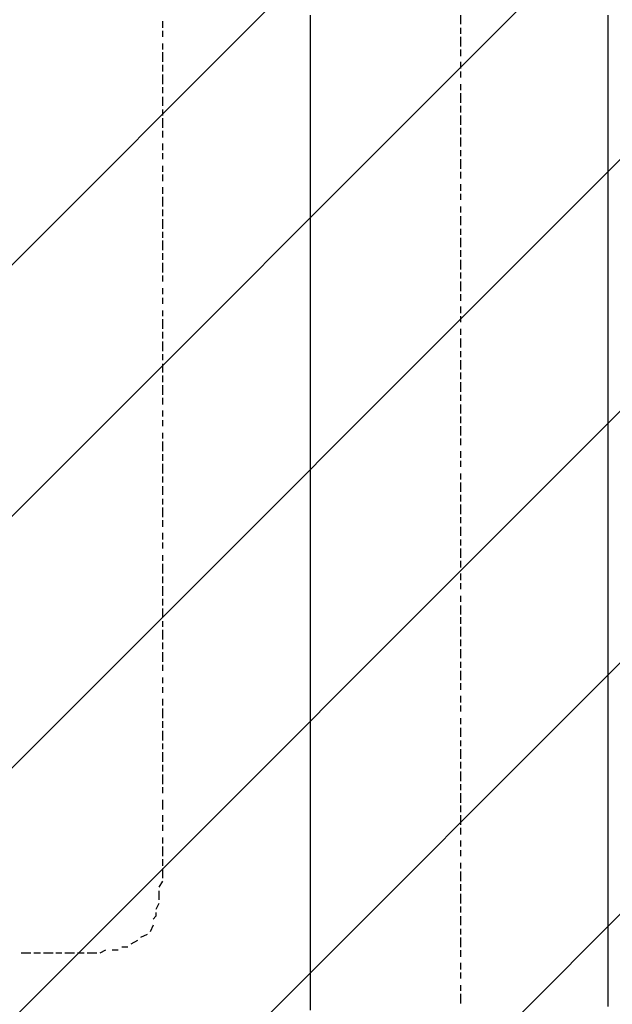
# Model space of a CAD drawing. Extents: x 997 to 109698, y 921 to 94021.
# Tile 554 of 656: x 19643 to 20443, y 53161 to 54489. Entities that reach past the tile are written whole.
import ezdxf

# ---------------------------------------------------------------- set-up
doc = ezdxf.new("R2010")
doc.units = 0
doc.header["$MEASUREMENT"] = 0
doc.layers.add('12', color=7, linetype='CONTINUOUS')
doc.layers.add('28', color=7, linetype='CONTINUOUS')

msp = doc.modelspace()

# ---------------------------------------------------------------- linework, layer by layer
at = {"layer": '12', "color": 1}
for p, q in [((19835.630503, 54486.563401), (19835.630503, 54477.563401)), ((20237.630503, 54494.563401), (20237.630503, 54482.563401)), ((19835.630503, 54473.563401), (19835.630503, 54465.563401)), ((20237.630503, 54477.563401), (20237.630503, 54469.563401)), ((20237.630503, 54465.563401), (20237.630503, 54452.563401)), ((19835.630503, 54456.563401), (19835.630503, 54448.563401)), ((20237.630503, 54448.563401), (20237.630503, 54439.563401)), ((19835.630503, 54444.563401), (19835.630503, 54431.563401)), ((19835.630503, 54427.563401), (19835.630503, 54418.563401)), ((20237.630503, 54431.563401), (20237.630503, 54422.563401)), ((19835.630503, 54414.563401), (19835.630503, 54401.563401)), ((20237.630503, 54418.563401), (20237.630503, 54410.563401)), ((19835.630503, 54397.563401), (19835.630503, 54389.563401)), ((20237.630503, 54401.563401), (20237.630503, 54393.563401)), ((19835.630503, 54384.563401), (19835.630503, 54372.563401)), ((20237.630503, 54389.563401), (20237.630503, 54376.563401)), ((19835.630503, 54367.563401), (19835.630503, 54359.563401)), ((20237.630503, 54372.563401), (20237.630503, 54363.563401)), ((19835.630503, 54355.563401), (19835.630503, 54342.563401)), ((20237.630503, 54359.563401), (20237.630503, 54346.563401)), ((20237.630503, 54342.563401), (20237.630503, 54333.563401)), ((19835.630503, 54338.563401), (19835.630503, 54329.563401)), ((20237.630503, 54329.563401), (20237.630503, 54317.563401)), ((19835.630503, 54321.563401), (19835.630503, 54312.563401)), ((19835.630503, 54308.563401), (19835.630503, 54300.563401)), ((20237.630503, 54312.563401), (20237.630503, 54304.563401)), ((20237.630503, 54300.563401), (20237.630503, 54287.563401)), ((19835.630503, 54291.563401), (19835.630503, 54283.563401)), ((19835.630503, 54279.563401), (19835.630503, 54270.563401)), ((20237.630503, 54283.563401), (20237.630503, 54274.563401)), ((19835.630503, 54262.563401), (19835.630503, 54253.563401)), ((20237.630503, 54266.563401), (20237.630503, 54257.563401)), ((19835.630503, 54249.563401), (19835.630503, 54236.563401)), ((20237.630503, 54253.563401), (20237.630503, 54245.563401)), ((20237.630503, 54236.563401), (20237.630503, 54228.563401)), ((19835.630503, 54232.563401), (19835.630503, 54223.563401)), ((20237.630503, 54223.563401), (20237.630503, 54211.563401)), ((19835.630503, 54219.563401), (19835.630503, 54206.563401)), ((19835.630503, 54202.563401), (19835.630503, 54194.563401)), ((20237.630503, 54206.563401), (20237.630503, 54198.563401)), ((20237.630503, 54194.563401), (20237.630503, 54181.563401)), ((19835.630503, 54190.563401), (19835.630503, 54177.563401)), ((19835.630503, 54173.563401), (19835.630503, 54164.563401)), ((20237.630503, 54177.563401), (20237.630503, 54168.563401)), ((19835.630503, 54160.563401), (19835.630503, 54147.563401)), ((20237.630503, 54164.563401), (20237.630503, 54151.563401)), ((19835.630503, 54143.563401), (19835.630503, 54135.563401)), ((20237.630503, 54147.563401), (20237.630503, 54139.563401)), ((20237.630503, 54135.563401), (20237.630503, 54122.563401)), ((19835.630503, 54126.563401), (19835.630503, 54118.563401)), ((20237.630503, 54118.563401), (20237.630503, 54109.563401)), ((19835.630503, 54113.563401), (19835.630503, 54105.563401)), ((20237.630503, 54101.563401), (20237.630503, 54092.563401)), ((19835.630503, 54096.563401), (19835.630503, 54088.563401)), ((20237.630503, 54088.563401), (20237.630503, 54080.563401)), ((19835.630503, 54084.563401), (19835.630503, 54071.563401)), ((19835.630503, 54067.563401), (19835.630503, 54058.563401)), ((20237.630503, 54071.563401), (20237.630503, 54063.563401)), ((19835.630503, 54054.563401), (19835.630503, 54041.563401)), ((20237.630503, 54058.563401), (20237.630503, 54046.563401)), ((19835.630503, 54037.563401), (19835.630503, 54029.563401)), ((20237.630503, 54041.563401), (20237.630503, 54033.563401)), ((19835.630503, 54024.563401), (19835.630503, 54012.563401)), ((20237.630503, 54029.563401), (20237.630503, 54016.563401)), ((19835.630503, 54008.563401), (19835.630503, 53999.563401)), ((20237.630503, 54012.563401), (20237.630503, 54003.563401)), ((19835.630503, 53995.563401), (19835.630503, 53982.563401)), ((20237.630503, 53999.563401), (20237.630503, 53986.563401)), ((20237.630503, 53982.563401), (20237.630503, 53974.563401)), ((19835.630503, 53978.563401), (19835.630503, 53969.563401)), ((20237.630503, 53969.563401), (20237.630503, 53957.563401)), ((19835.630503, 53961.563401), (19835.630503, 53953.563401)), ((19835.630503, 53948.563401), (19835.630503, 53940.563401)), ((20237.630503, 53953.563401), (20237.630503, 53944.563401)), ((19835.630503, 53931.563401), (19835.630503, 53923.563401)), ((20237.630503, 53940.563401), (20237.630503, 53927.563401)), ((19835.630503, 53919.563401), (19835.630503, 53906.563401)), ((20237.630503, 53923.563401), (20237.630503, 53914.563401)), ((19835.630503, 53902.563401), (19835.630503, 53893.563401)), ((20237.630503, 53906.563401), (20237.630503, 53897.563401)), ((19835.630503, 53889.563401), (19835.630503, 53876.563401)), ((20237.630503, 53893.563401), (20237.630503, 53885.563401)), ((20237.630503, 53876.563401), (20237.630503, 53868.563401)), ((19835.630503, 53872.563401), (19835.630503, 53864.563401)), ((20237.630503, 53864.563401), (20237.630503, 53851.563401)), ((19835.630503, 53859.563401), (19835.630503, 53847.563401)), ((19835.630503, 53842.563401), (19835.630503, 53834.563401)), ((20237.630503, 53847.563401), (20237.630503, 53838.563401)), ((19835.630503, 53830.563401), (19835.630503, 53817.563401)), ((20237.630503, 53834.563401), (20237.630503, 53821.563401)), ((19835.630503, 53813.563401), (19835.630503, 53804.563401)), ((20237.630503, 53817.563401), (20237.630503, 53809.563401)), ((19835.630503, 53796.563401), (19835.630503, 53787.563401)), ((20237.630503, 53804.563401), (20237.630503, 53792.563401)), ((19835.630503, 53783.563401), (19835.630503, 53775.563401)), ((20237.630503, 53787.563401), (20237.630503, 53779.563401)), ((20237.630503, 53775.563401), (20237.630503, 53762.563401)), ((19835.630503, 53766.563401), (19835.630503, 53758.563401)), ((20237.630503, 53758.563401), (20237.630503, 53749.563401)), ((19835.630503, 53754.563401), (19835.630503, 53741.563401)), ((19835.630503, 53737.563401), (19835.630503, 53728.563401)), ((20237.630503, 53741.563401), (20237.630503, 53732.563401)), ((19835.630503, 53724.563401), (19835.630503, 53711.563401)), ((20237.630503, 53728.563401), (20237.630503, 53720.563401)), ((19835.630503, 53707.563401), (19835.630503, 53698.563401)), ((20237.630503, 53711.563401), (20237.630503, 53703.563401)), ((19835.630503, 53694.563401), (19835.630503, 53682.563401)), ((20237.630503, 53698.563401), (20237.630503, 53686.563401)), ((19835.630503, 53677.563401), (19835.630503, 53669.563401)), ((20237.630503, 53682.563401), (20237.630503, 53673.563401)), ((19835.630503, 53665.563401), (19835.630503, 53652.563401)), ((20237.630503, 53669.563401), (20237.630503, 53656.563401)), ((20237.630503, 53652.563401), (20237.630503, 53643.563401)), ((19835.630503, 53648.563401), (19835.630503, 53639.563401)), ((20237.630503, 53639.563401), (20237.630503, 53627.563401)), ((19835.630503, 53635.563401), (19835.630503, 53622.563401)), ((19835.630503, 53618.563401), (19835.630503, 53610.563401)), ((20237.630503, 53622.563401), (20237.630503, 53614.563401)), ((20237.630503, 53610.563401), (20237.630503, 53597.563401)), ((19835.630503, 53601.563401), (19835.630503, 53593.563401)), ((19835.630503, 53588.563401), (19835.630503, 53580.563401)), ((20237.630503, 53593.563401), (20237.630503, 53584.563401)), ((19835.630503, 53572.563401), (19835.630503, 53563.563401)), ((20237.630503, 53576.563401), (20237.630503, 53567.563401)), ((19835.630503, 53559.563401), (19835.630503, 53546.563401)), ((20237.630503, 53563.563401), (20237.630503, 53555.563401)), ((20237.630503, 53546.563401), (20237.630503, 53538.563401)), ((19835.630503, 53542.563401), (19835.630503, 53533.563401)), ((20237.630503, 53533.563401), (20237.630503, 53521.563401)), ((19835.630503, 53529.563401), (19835.630503, 53516.563401)), ((20237.630503, 53516.563401), (20237.630503, 53508.563401)), ((19835.630503, 53512.563401), (19835.630503, 53504.563401)), ((20237.630503, 53504.563401), (20237.630503, 53491.563401)), ((19835.630503, 53500.563401), (19835.630503, 53487.563401)), ((19835.630503, 53483.563401), (19835.630503, 53474.563401)), ((20237.630503, 53487.563401), (20237.630503, 53478.563401)), ((19835.630503, 53470.563401), (19835.630503, 53457.563401)), ((20237.630503, 53474.563401), (20237.630503, 53461.563401)), ((19835.630503, 53453.563401), (19835.630503, 53445.563401)), ((20237.630503, 53457.563401), (20237.630503, 53449.563401)), ((20237.630503, 53445.563401), (20237.630503, 53432.563401)), ((19835.630503, 53436.563401), (19835.630503, 53428.563401)), ((19835.630503, 53428.563401), (19835.630503, 53423.563401)), ((20237.630503, 53428.563401), (20237.630503, 53419.563401)), ((19835.630503, 53415.563401), (19835.630503, 53406.563401)), ((20237.630503, 53415.563401), (20237.630503, 53402.563401)), ((19835.630503, 53402.563401), (19835.630503, 53394.563401)), ((20237.630503, 53398.563401), (20237.630503, 53389.563401)), ((19835.630503, 53385.563401), (19835.630503, 53377.563401)), ((19835.630503, 53373.563401), (19835.630503, 53360.563401)), ((20237.630503, 53381.563401), (20237.630503, 53373.563401)), ((20237.630503, 53368.563401), (20237.630503, 53360.563401)), ((19835.630503, 53356.563401), (19835.630503, 53347.563401)), ((20237.630503, 53351.563401), (20237.630503, 53343.563401)), ((19835.630503, 53343.563401), (19835.630503, 53330.563401)), ((20237.630503, 53339.563401), (20237.630503, 53326.563401)), ((19835.630503, 53326.563401), (19830.630503, 53318.563401)), ((20237.630503, 53322.563401), (20237.630503, 53313.563401)), ((19830.630503, 53313.563401), (19830.630503, 53301.563401)), ((20237.630503, 53309.563401), (20237.630503, 53296.563401)), ((19830.630503, 53296.563401), (19826.630503, 53288.563401)), ((20237.630503, 53292.563401), (20237.630503, 53284.563401)), ((20237.630503, 53279.563401), (20237.630503, 53267.563401)), ((19822.630503, 53267.563401), (19818.630503, 53258.563401)), ((19814.630503, 53254.563401), (19805.630503, 53250.563401)), ((20237.630503, 53262.563401), (20237.630503, 53254.563401)), ((19788.630503, 53237.563401), (19780.630503, 53237.563401)), ((19801.630503, 53246.563401), (19792.630503, 53241.563401)), ((20237.630503, 53250.563401), (20237.630503, 53237.563401)), ((19657.630503, 53229.563401), (19644.630503, 53229.563401)), ((19670.630503, 53229.563401), (19661.630503, 53229.563401)), ((19687.630503, 53229.563401), (19674.630503, 53229.563401)), ((19699.630503, 53229.563401), (19691.630503, 53229.563401)), ((19716.630503, 53229.563401), (19703.630503, 53229.563401)), ((19729.630503, 53229.563401), (19720.630503, 53229.563401)), ((19746.630503, 53229.563401), (19733.630503, 53229.563401)), ((19758.630503, 53233.563401), (19750.630503, 53229.563401)), ((19775.630503, 53233.563401), (19767.630503, 53233.563401)), ((20237.630503, 53233.563401), (20237.630503, 53224.563401)), ((20237.630503, 53216.563401), (20237.630503, 53207.563401)), ((20237.630503, 53203.563401), (20237.630503, 53195.563401)), ((20237.630503, 53186.563401), (20237.630503, 53178.563401)), ((20237.630503, 53174.563401), (20237.630503, 53161.563401))]:
    msp.add_line(p, q, dxfattribs=at)
at = {"layer": '12', "color": 5}
for p, q in [((20034.630503, 54494.563401), (20034.630503, 54486.563401)), ((20034.630503, 54486.563401), (20034.630503, 54473.563401)), ((20436.630503, 54494.563401), (20436.630503, 54486.563401)), ((20436.630503, 54486.563401), (20436.630503, 54473.563401)), ((20034.630503, 54473.563401), (20034.630503, 54465.563401)), ((20436.630503, 54473.563401), (20436.630503, 54465.563401)), ((20034.630503, 54465.563401), (20034.630503, 54456.563401)), ((20436.630503, 54465.563401), (20436.630503, 54456.563401)), ((20034.630503, 54456.563401), (20034.630503, 54444.563401)), ((20436.630503, 54456.563401), (20436.630503, 54444.563401)), ((20034.630503, 54444.563401), (20034.630503, 54435.563401)), ((20034.630503, 54435.563401), (20034.630503, 54427.563401)), ((20436.630503, 54444.563401), (20436.630503, 54435.563401)), ((20436.630503, 54435.563401), (20436.630503, 54427.563401)), ((20034.630503, 54427.563401), (20034.630503, 54414.563401)), ((20436.630503, 54427.563401), (20436.630503, 54414.563401)), ((20034.630503, 54414.563401), (20034.630503, 54405.563401)), ((20436.630503, 54414.563401), (20436.630503, 54405.563401)), ((20034.630503, 54405.563401), (20034.630503, 54397.563401)), ((20034.630503, 54397.563401), (20034.630503, 54384.563401)), ((20436.630503, 54405.563401), (20436.630503, 54397.563401)), ((20436.630503, 54397.563401), (20436.630503, 54384.563401)), ((20034.630503, 54384.563401), (20034.630503, 54376.563401)), ((20436.630503, 54384.563401), (20436.630503, 54376.563401)), ((20034.630503, 54376.563401), (20034.630503, 54367.563401)), ((20034.630503, 54367.563401), (20034.630503, 54355.563401)), ((20436.630503, 54376.563401), (20436.630503, 54363.563401)), ((20034.630503, 54355.563401), (20034.630503, 54346.563401)), ((20436.630503, 54363.563401), (20436.630503, 54355.563401)), ((20436.630503, 54355.563401), (20436.630503, 54346.563401)), ((20034.630503, 54346.563401), (20034.630503, 54333.563401)), ((20436.630503, 54346.563401), (20436.630503, 54333.563401)), ((20034.630503, 54333.563401), (20034.630503, 54325.563401)), ((20436.630503, 54333.563401), (20436.630503, 54325.563401)), ((20034.630503, 54325.563401), (20034.630503, 54317.563401)), ((20034.630503, 54317.563401), (20034.630503, 54304.563401)), ((20436.630503, 54325.563401), (20436.630503, 54317.563401)), ((20436.630503, 54317.563401), (20436.630503, 54304.563401)), ((20034.630503, 54304.563401), (20034.630503, 54295.563401)), ((20436.630503, 54304.563401), (20436.630503, 54295.563401)), ((20034.630503, 54295.563401), (20034.630503, 54287.563401)), ((20034.630503, 54287.563401), (20034.630503, 54274.563401)), ((20436.630503, 54295.563401), (20436.630503, 54287.563401)), ((20436.630503, 54287.563401), (20436.630503, 54274.563401)), ((20034.630503, 54274.563401), (20034.630503, 54266.563401)), ((20436.630503, 54274.563401), (20436.630503, 54266.563401)), ((20034.630503, 54266.563401), (20034.630503, 54257.563401)), ((20436.630503, 54266.563401), (20436.630503, 54253.563401)), ((20034.630503, 54257.563401), (20034.630503, 54245.563401)), ((20436.630503, 54253.563401), (20436.630503, 54245.563401)), ((20034.630503, 54245.563401), (20034.630503, 54236.563401)), ((20034.630503, 54236.563401), (20034.630503, 54223.563401)), ((20436.630503, 54245.563401), (20436.630503, 54236.563401)), ((20436.630503, 54236.563401), (20436.630503, 54223.563401)), ((20034.630503, 54223.563401), (20034.630503, 54215.563401)), ((20436.630503, 54223.563401), (20436.630503, 54215.563401)), ((20034.630503, 54215.563401), (20034.630503, 54206.563401)), ((20436.630503, 54215.563401), (20436.630503, 54206.563401)), ((20034.630503, 54206.563401), (20034.630503, 54194.563401)), ((20034.630503, 54194.563401), (20034.630503, 54185.563401)), ((20436.630503, 54206.563401), (20436.630503, 54194.563401)), ((20436.630503, 54194.563401), (20436.630503, 54185.563401)), ((20034.630503, 54185.563401), (20034.630503, 54177.563401)), ((20436.630503, 54185.563401), (20436.630503, 54177.563401)), ((20034.630503, 54177.563401), (20034.630503, 54164.563401)), ((20436.630503, 54177.563401), (20436.630503, 54164.563401)), ((20034.630503, 54164.563401), (20034.630503, 54156.563401)), ((20034.630503, 54156.563401), (20034.630503, 54147.563401)), ((20436.630503, 54164.563401), (20436.630503, 54156.563401)), ((20436.630503, 54156.563401), (20436.630503, 54147.563401)), ((20034.630503, 54147.563401), (20034.630503, 54135.563401)), ((20436.630503, 54147.563401), (20436.630503, 54135.563401)), ((20034.630503, 54135.563401), (20034.630503, 54126.563401)), ((20436.630503, 54135.563401), (20436.630503, 54126.563401)), ((20034.630503, 54126.563401), (20034.630503, 54113.563401)), ((20436.630503, 54126.563401), (20436.630503, 54113.563401)), ((20034.630503, 54113.563401), (20034.630503, 54105.563401)), ((20034.630503, 54105.563401), (20034.630503, 54096.563401)), ((20436.630503, 54113.563401), (20436.630503, 54105.563401)), ((20436.630503, 54105.563401), (20436.630503, 54096.563401)), ((20034.630503, 54096.563401), (20034.630503, 54084.563401)), ((20436.630503, 54096.563401), (20436.630503, 54084.563401)), ((20034.630503, 54084.563401), (20034.630503, 54075.563401)), ((20034.630503, 54075.563401), (20034.630503, 54067.563401)), ((20436.630503, 54084.563401), (20436.630503, 54075.563401)), ((20436.630503, 54075.563401), (20436.630503, 54067.563401)), ((20034.630503, 54067.563401), (20034.630503, 54054.563401)), ((20436.630503, 54067.563401), (20436.630503, 54054.563401)), ((20034.630503, 54054.563401), (20034.630503, 54046.563401)), ((20436.630503, 54054.563401), (20436.630503, 54046.563401)), ((20034.630503, 54046.563401), (20034.630503, 54037.563401)), ((20034.630503, 54037.563401), (20034.630503, 54024.563401)), ((20436.630503, 54046.563401), (20436.630503, 54037.563401)), ((20436.630503, 54037.563401), (20436.630503, 54024.563401)), ((20034.630503, 54024.563401), (20034.630503, 54016.563401)), ((20436.630503, 54024.563401), (20436.630503, 54016.563401)), ((20034.630503, 54016.563401), (20034.630503, 54003.563401)), ((20436.630503, 54016.563401), (20436.630503, 54003.563401)), ((20034.630503, 54003.563401), (20034.630503, 53995.563401)), ((20034.630503, 53995.563401), (20034.630503, 53986.563401)), ((20436.630503, 54003.563401), (20436.630503, 53995.563401)), ((20436.630503, 53995.563401), (20436.630503, 53986.563401)), ((20034.630503, 53986.563401), (20034.630503, 53974.563401)), ((20436.630503, 53986.563401), (20436.630503, 53974.563401)), ((20034.630503, 53974.563401), (20034.630503, 53965.563401)), ((20436.630503, 53974.563401), (20436.630503, 53965.563401)), ((20034.630503, 53965.563401), (20034.630503, 53957.563401)), ((20034.630503, 53957.563401), (20034.630503, 53944.563401)), ((20436.630503, 53965.563401), (20436.630503, 53957.563401)), ((20436.630503, 53957.563401), (20436.630503, 53944.563401)), ((20034.630503, 53944.563401), (20034.630503, 53936.563401)), ((20436.630503, 53944.563401), (20436.630503, 53936.563401)), ((20034.630503, 53936.563401), (20034.630503, 53927.563401)), ((20436.630503, 53936.563401), (20436.630503, 53927.563401)), ((20034.630503, 53927.563401), (20034.630503, 53914.563401)), ((20436.630503, 53927.563401), (20436.630503, 53914.563401)), ((20034.630503, 53914.563401), (20034.630503, 53906.563401)), ((20034.630503, 53906.563401), (20034.630503, 53893.563401)), ((20436.630503, 53914.563401), (20436.630503, 53906.563401)), ((20436.630503, 53906.563401), (20436.630503, 53893.563401)), ((20034.630503, 53893.563401), (20034.630503, 53885.563401)), ((20436.630503, 53893.563401), (20436.630503, 53885.563401)), ((20034.630503, 53885.563401), (20034.630503, 53876.563401)), ((20034.630503, 53876.563401), (20034.630503, 53864.563401)), ((20436.630503, 53885.563401), (20436.630503, 53876.563401)), ((20436.630503, 53876.563401), (20436.630503, 53864.563401)), ((20034.630503, 53864.563401), (20034.630503, 53855.563401)), ((20436.630503, 53864.563401), (20436.630503, 53855.563401)), ((20034.630503, 53855.563401), (20034.630503, 53847.563401)), ((20436.630503, 53855.563401), (20436.630503, 53847.563401)), ((20034.630503, 53847.563401), (20034.630503, 53834.563401)), ((20436.630503, 53847.563401), (20436.630503, 53834.563401)), ((20034.630503, 53834.563401), (20034.630503, 53825.563401)), ((20034.630503, 53825.563401), (20034.630503, 53817.563401)), ((20436.630503, 53834.563401), (20436.630503, 53825.563401)), ((20436.630503, 53825.563401), (20436.630503, 53817.563401)), ((20034.630503, 53817.563401), (20034.630503, 53804.563401)), ((20436.630503, 53817.563401), (20436.630503, 53804.563401)), ((20034.630503, 53804.563401), (20034.630503, 53796.563401)), ((20034.630503, 53796.563401), (20034.630503, 53787.563401)), ((20436.630503, 53804.563401), (20436.630503, 53796.563401)), ((20436.630503, 53796.563401), (20436.630503, 53783.563401)), ((20034.630503, 53787.563401), (20034.630503, 53775.563401)), ((20436.630503, 53783.563401), (20436.630503, 53775.563401)), ((20034.630503, 53775.563401), (20034.630503, 53766.563401)), ((20436.630503, 53775.563401), (20436.630503, 53766.563401)), ((20034.630503, 53766.563401), (20034.630503, 53754.563401)), ((20436.630503, 53766.563401), (20436.630503, 53754.563401)), ((20034.630503, 53754.563401), (20034.630503, 53745.563401)), ((20034.630503, 53745.563401), (20034.630503, 53737.563401)), ((20436.630503, 53754.563401), (20436.630503, 53745.563401)), ((20436.630503, 53745.563401), (20436.630503, 53737.563401)), ((20034.630503, 53737.563401), (20034.630503, 53724.563401)), ((20436.630503, 53737.563401), (20436.630503, 53724.563401)), ((20034.630503, 53724.563401), (20034.630503, 53715.563401)), ((20436.630503, 53724.563401), (20436.630503, 53715.563401)), ((20034.630503, 53715.563401), (20034.630503, 53707.563401)), ((20034.630503, 53707.563401), (20034.630503, 53694.563401)), ((20436.630503, 53715.563401), (20436.630503, 53707.563401)), ((20436.630503, 53707.563401), (20436.630503, 53694.563401)), ((20034.630503, 53694.563401), (20034.630503, 53686.563401)), ((20436.630503, 53694.563401), (20436.630503, 53686.563401)), ((20034.630503, 53686.563401), (20034.630503, 53677.563401)), ((20034.630503, 53677.563401), (20034.630503, 53665.563401)), ((20436.630503, 53686.563401), (20436.630503, 53673.563401)), ((20034.630503, 53665.563401), (20034.630503, 53656.563401)), ((20436.630503, 53673.563401), (20436.630503, 53665.563401)), ((20436.630503, 53665.563401), (20436.630503, 53656.563401)), ((20034.630503, 53656.563401), (20034.630503, 53643.563401)), ((20436.630503, 53656.563401), (20436.630503, 53643.563401)), ((20034.630503, 53643.563401), (20034.630503, 53635.563401)), ((20436.630503, 53643.563401), (20436.630503, 53635.563401)), ((20034.630503, 53635.563401), (20034.630503, 53627.563401)), ((20034.630503, 53627.563401), (20034.630503, 53614.563401)), ((20436.630503, 53635.563401), (20436.630503, 53627.563401)), ((20436.630503, 53627.563401), (20436.630503, 53614.563401)), ((20034.630503, 53614.563401), (20034.630503, 53605.563401)), ((20436.630503, 53614.563401), (20436.630503, 53605.563401)), ((20034.630503, 53605.563401), (20034.630503, 53597.563401)), ((20034.630503, 53597.563401), (20034.630503, 53584.563401)), ((20436.630503, 53605.563401), (20436.630503, 53597.563401)), ((20436.630503, 53597.563401), (20436.630503, 53584.563401)), ((20034.630503, 53584.563401), (20034.630503, 53576.563401)), ((20436.630503, 53584.563401), (20436.630503, 53576.563401)), ((20034.630503, 53576.563401), (20034.630503, 53567.563401)), ((20436.630503, 53576.563401), (20436.630503, 53567.563401)), ((20034.630503, 53567.563401), (20034.630503, 53555.563401)), ((20436.630503, 53567.563401), (20436.630503, 53555.563401)), ((20034.630503, 53555.563401), (20034.630503, 53546.563401)), ((20034.630503, 53546.563401), (20034.630503, 53533.563401)), ((20436.630503, 53555.563401), (20436.630503, 53546.563401)), ((20436.630503, 53546.563401), (20436.630503, 53533.563401)), ((20034.630503, 53533.563401), (20034.630503, 53525.563401)), ((20436.630503, 53533.563401), (20436.630503, 53525.563401)), ((20034.630503, 53525.563401), (20034.630503, 53516.563401)), ((20034.630503, 53516.563401), (20034.630503, 53504.563401)), ((20436.630503, 53525.563401), (20436.630503, 53516.563401)), ((20436.630503, 53516.563401), (20436.630503, 53504.563401)), ((20034.630503, 53504.563401), (20034.630503, 53495.563401)), ((20436.630503, 53504.563401), (20436.630503, 53495.563401)), ((20034.630503, 53495.563401), (20034.630503, 53487.563401)), ((20436.630503, 53495.563401), (20436.630503, 53487.563401)), ((20034.630503, 53487.563401), (20034.630503, 53474.563401)), ((20436.630503, 53487.563401), (20436.630503, 53474.563401)), ((20034.630503, 53474.563401), (20034.630503, 53466.563401)), ((20034.630503, 53466.563401), (20034.630503, 53457.563401)), ((20436.630503, 53474.563401), (20436.630503, 53466.563401)), ((20436.630503, 53466.563401), (20436.630503, 53457.563401)), ((20034.630503, 53457.563401), (20034.630503, 53445.563401)), ((20436.630503, 53457.563401), (20436.630503, 53445.563401)), ((20034.630503, 53445.563401), (20034.630503, 53436.563401)), ((20436.630503, 53445.563401), (20436.630503, 53436.563401)), ((20034.630503, 53436.563401), (20034.630503, 53423.563401)), ((20034.630503, 53423.563401), (20034.630503, 53415.563401)), ((20436.630503, 53436.563401), (20436.630503, 53423.563401)), ((20436.630503, 53423.563401), (20436.630503, 53415.563401)), ((20034.630503, 53415.563401), (20034.630503, 53406.563401)), ((20436.630503, 53415.563401), (20436.630503, 53406.563401)), ((20034.630503, 53406.563401), (20034.630503, 53394.563401)), ((20436.630503, 53406.563401), (20436.630503, 53394.563401)), ((20034.630503, 53394.563401), (20034.630503, 53385.563401)), ((20034.630503, 53385.563401), (20034.630503, 53377.563401)), ((20436.630503, 53394.563401), (20436.630503, 53385.563401)), ((20436.630503, 53385.563401), (20436.630503, 53377.563401)), ((20034.630503, 53377.563401), (20034.630503, 53364.563401)), ((20436.630503, 53377.563401), (20436.630503, 53364.563401)), ((20034.630503, 53364.563401), (20034.630503, 53356.563401)), ((20436.630503, 53364.563401), (20436.630503, 53356.563401)), ((20034.630503, 53356.563401), (20034.630503, 53347.563401)), ((20034.630503, 53347.563401), (20034.630503, 53334.563401)), ((20436.630503, 53356.563401), (20436.630503, 53347.563401)), ((20436.630503, 53347.563401), (20436.630503, 53334.563401)), ((20034.630503, 53334.563401), (20034.630503, 53326.563401)), ((20436.630503, 53334.563401), (20436.630503, 53326.563401)), ((20034.630503, 53326.563401), (20034.630503, 53313.563401)), ((20436.630503, 53326.563401), (20436.630503, 53313.563401)), ((20034.630503, 53313.563401), (20034.630503, 53305.563401)), ((20034.630503, 53305.563401), (20034.630503, 53296.563401)), ((20436.630503, 53313.563401), (20436.630503, 53305.563401)), ((20436.630503, 53305.563401), (20436.630503, 53296.563401)), ((20034.630503, 53296.563401), (20034.630503, 53284.563401)), ((20436.630503, 53296.563401), (20436.630503, 53284.563401)), ((20034.630503, 53284.563401), (20034.630503, 53275.563401)), ((20436.630503, 53284.563401), (20436.630503, 53275.563401)), ((20034.630503, 53275.563401), (20034.630503, 53267.563401)), ((20034.630503, 53267.563401), (20034.630503, 53254.563401)), ((20436.630503, 53275.563401), (20436.630503, 53267.563401)), ((20436.630503, 53267.563401), (20436.630503, 53254.563401)), ((20034.630503, 53254.563401), (20034.630503, 53246.563401)), ((20436.630503, 53254.563401), (20436.630503, 53246.563401)), ((20034.630503, 53246.563401), (20034.630503, 53237.563401)), ((20034.630503, 53237.563401), (20034.630503, 53229.563401)), ((20436.630503, 53246.563401), (20436.630503, 53237.563401)), ((20436.630503, 53237.563401), (20436.630503, 53224.563401)), ((20034.630503, 53229.563401), (20034.630503, 53220.563401)), ((20436.630503, 53224.563401), (20436.630503, 53216.563401)), ((20034.630503, 53220.563401), (20034.630503, 53212.563401)), ((20034.630503, 53212.563401), (20034.630503, 53203.563401)), ((20436.630503, 53216.563401), (20436.630503, 53203.563401)), ((20034.630503, 53203.563401), (20034.630503, 53190.563401)), ((20436.630503, 53203.563401), (20436.630503, 53195.563401)), ((20034.630503, 53190.563401), (20034.630503, 53182.563401)), ((20436.630503, 53195.563401), (20436.630503, 53186.563401)), ((20436.630503, 53186.563401), (20436.630503, 53174.563401)), ((20034.630503, 53182.563401), (20034.630503, 53174.563401)), ((20034.630503, 53174.563401), (20034.630503, 53161.563401)), ((20436.630503, 53174.563401), (20436.630503, 53165.563401)), ((20034.630503, 53161.563401), (20034.630503, 53152.563401)), ((20436.630503, 53165.563401), (20436.630503, 53157.563401))]:
    msp.add_line(p, q, dxfattribs=at)
at = {"layer": '12', "color": 1}
msp.add_lwpolyline([(19826.630503, 53284.563401), (19826.630503, 53279.563401), (19822.630503, 53275.563401)], dxfattribs=at)
at = {"layer": '28', "color": 2}
for p, q in [((10594.748216, 45120.658275), (24160.045178, 58685.955237)), ((10934.159471, 45120.658275), (24499.456433, 58685.955237)), ((11273.570726, 45120.658275), (24838.867688, 58685.955237)), ((11612.981981, 45120.658275), (25178.278943, 58685.955237)), ((11952.393236, 45120.658275), (25517.690198, 58685.955237)), ((12291.80449, 45120.658275), (25857.101453, 58685.955237))]:
    msp.add_line(p, q, dxfattribs=at)

doc.saveas('drawing.dxf')
